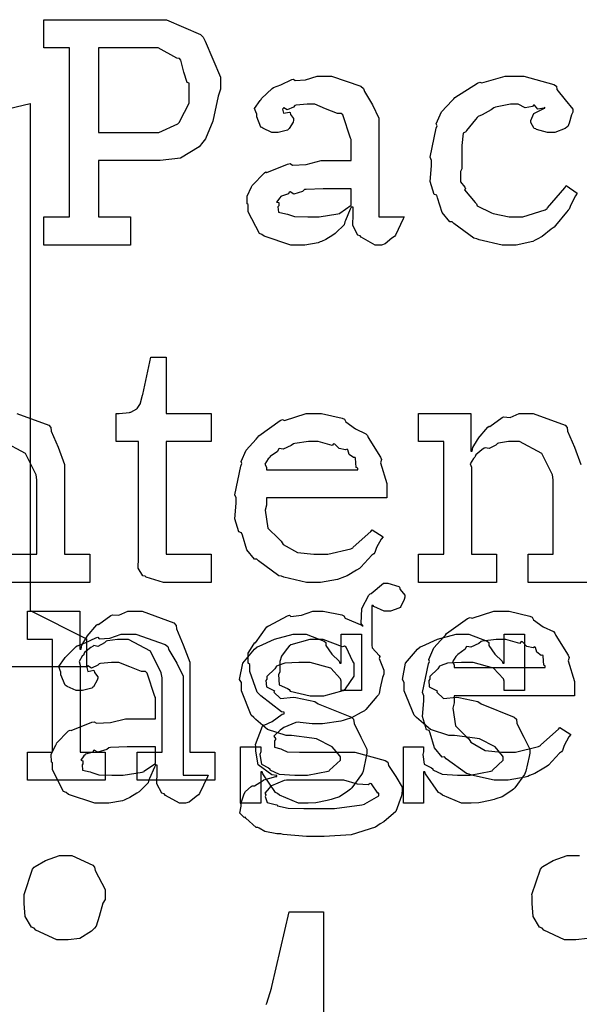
# Model space of a CAD drawing. Extents: x 0 to 8.5, y 0 to 11.
# Tile 363 of 379: x 6.46 to 6.736, y 7.2 to 7.686. Entities that reach past the tile are written whole.
import ezdxf

# ---------------------------------------------------------------- set-up
doc = ezdxf.new("R2010")
doc.units = 0
doc.layers.get('0').update_dxf_attribs({"linetype": 'CONTINUOUS'})

msp = doc.modelspace()

# ---------------------------------------------------------------- linework, layer by layer
at = {"color": 0}
for points in [[(6.47163, 7.58876), (6.48421, 7.58876), (6.48421, 7.6721), (6.47163, 7.6721), (6.47163, 7.68599), (6.5261, 7.68599), (6.53212, 7.68599), (6.54878, 7.67876), (6.55018, 7.67731), (6.55122, 7.67546), (6.55865, 7.65767), (6.55865, 7.65169), (6.55757, 7.64833), (6.55485, 7.6359), (6.55138, 7.62722), (6.54997, 7.62565), (6.54818, 7.62337), (6.53901, 7.61768), (6.52897, 7.61654), (6.52567, 7.61654), (6.49854, 7.61654), (6.49854, 7.58876), (6.51438, 7.58876), (6.51438, 7.57487), (6.47163, 7.57487), (6.47163, 7.58876)], [(6.49854, 7.63043), (6.52479, 7.63043), (6.52821, 7.63043), (6.53771, 7.6346), (6.53847, 7.63542), (6.53868, 7.6359), (6.54324, 7.64486), (6.54324, 7.64779), (6.54324, 7.65474), (6.54226, 7.65506), (6.54058, 7.66004), (6.53922, 7.66607), (6.53847, 7.66689), (6.53717, 7.66704), (6.52789, 7.6721), (6.52479, 7.6721), (6.49854, 7.6721), (6.49854, 7.63043)], [(6.59804, 7.57487), (6.59332, 7.57487), (6.58029, 7.57921), (6.57915, 7.58008), (6.5779, 7.58057), (6.57243, 7.59131), (6.57243, 7.59483), (6.57189, 7.59511), (6.57183, 7.59901), (6.57406, 7.60351), (6.57438, 7.60417), (6.57428, 7.60428), (6.58035, 7.61046), (6.58111, 7.61089), (6.5816, 7.61068), (6.59179, 7.61481), (6.59304, 7.61501), (6.59418, 7.61426), (6.60101, 7.61464), (6.60835, 7.61654), (6.61083, 7.61654), (6.62321, 7.61654), (6.62321, 7.62696), (6.62289, 7.6275), (6.61903, 7.63906), (6.61822, 7.63976), (6.61638, 7.63976), (6.61057, 7.64204), (6.60519, 7.64432), (6.60346, 7.64432), (6.60146, 7.64432), (6.59603, 7.64378), (6.59543, 7.64367), (6.59478, 7.6429), (6.59164, 7.6415), (6.5899, 7.64253), (6.58957, 7.64236), (6.58957, 7.64214), (6.58931, 7.64182), (6.58985, 7.63986), (6.59272, 7.6404), (6.59304, 7.64019), (6.59321, 7.63926), (6.59478, 7.63721), (6.59478, 7.6365), (6.59451, 7.63553), (6.59261, 7.63226), (6.59218, 7.63194), (6.59174, 7.63157), (6.58718, 7.63043), (6.58567, 7.63043), (6.58404, 7.63043), (6.57958, 7.63243), (6.57915, 7.63282), (6.57861, 7.63303), (6.57656, 7.63807), (6.57656, 7.63976), (6.57639, 7.63976), (6.57553, 7.64219), (6.57835, 7.64615), (6.57872, 7.64671), (6.579, 7.64708), (6.58415, 7.65213), (6.58479, 7.65256), (6.58479, 7.6525), (6.58849, 7.65386), (6.59381, 7.65647), (6.59478, 7.65668), (6.59549, 7.65593), (6.60069, 7.65631), (6.60633, 7.65821), (6.60824, 7.65821), (6.6135, 7.65821), (6.62799, 7.65315), (6.62929, 7.65213), (6.62972, 7.6505), (6.63374, 7.64399), (6.63688, 7.63743), (6.63688, 7.63519), (6.63688, 7.58876), (6.64925, 7.58876), (6.64882, 7.58783), (6.64497, 7.57969), (6.64447, 7.579), (6.64328, 7.57818), (6.63986, 7.57542), (6.63807, 7.57487), (6.63753, 7.57487), (6.63504, 7.57487), (6.6281, 7.57867), (6.62756, 7.57943), (6.62636, 7.57981), (6.62392, 7.58442), (6.62408, 7.59011), (6.62408, 7.59201), (6.62408, 7.59353), (6.62321, 7.59353), (6.62267, 7.59256), (6.62028, 7.58697), (6.61996, 7.58637), (6.61963, 7.5849), (6.61567, 7.58094), (6.61518, 7.58051), (6.61404, 7.57981), (6.61062, 7.57758), (6.60851, 7.57667), (6.60781, 7.57639), (6.60693, 7.57601), (6.60026, 7.57487), (6.59804, 7.57487)], [(6.70182, 7.57487), (6.69764, 7.57487), (6.68631, 7.57742), (6.68511, 7.5779), (6.68371, 7.57818), (6.67378, 7.5855), (6.67296, 7.58637), (6.67176, 7.58632), (6.66803, 7.59093), (6.66581, 7.59814), (6.66536, 7.59939), (6.66411, 7.59978), (6.66211, 7.60628), (6.66276, 7.61399), (6.66276, 7.61654), (6.66211, 7.61817), (6.6651, 7.63243), (6.66558, 7.63368), (6.66515, 7.63471), (6.66769, 7.64051), (6.6729, 7.64606), (6.67383, 7.64692), (6.67432, 7.64763), (6.68539, 7.65474), (6.68664, 7.65517), (6.68756, 7.65479), (6.69906, 7.65821), (6.7029, 7.65821), (6.70828, 7.65821), (6.7231, 7.65408), (6.72439, 7.65321), (6.72456, 7.65164), (6.72868, 7.64643), (6.73242, 7.64193), (6.73242, 7.6404), (6.73188, 7.63911), (6.73068, 7.63493), (6.72999, 7.6334), (6.7296, 7.63303), (6.72868, 7.63238), (6.72364, 7.63043), (6.722, 7.63043), (6.72006, 7.63043), (6.71463, 7.63189), (6.71419, 7.63217), (6.71349, 7.63232), (6.71181, 7.63531), (6.71181, 7.63629), (6.71181, 7.63629), (6.71322, 7.63976), (6.71354, 7.63997), (6.71354, 7.63997), (6.71821, 7.64225), (6.71875, 7.64236), (6.71875, 7.64279), (6.71815, 7.64231), (6.71522, 7.64188), (6.71365, 7.64382), (6.71311, 7.64388), (6.71257, 7.64318), (6.70899, 7.64253), (6.70557, 7.64432), (6.70443, 7.64432), (6.70171, 7.64432), (6.69439, 7.6429), (6.69358, 7.64258), (6.69222, 7.64154), (6.68778, 7.639), (6.68582, 7.63824), (6.68533, 7.63781), (6.68451, 7.63672), (6.68001, 7.63135), (6.67969, 7.63064), (6.67844, 7.62999), (6.67774, 7.62397), (6.67774, 7.62196), (6.67774, 7.61242), (6.67714, 7.61106), (6.67703, 7.60607), (6.67914, 7.6034), (6.67947, 7.60265), (6.67904, 7.60215), (6.68431, 7.59581), (6.6849, 7.59526), (6.68528, 7.59424), (6.69233, 7.59082), (6.69314, 7.5905), (6.69314, 7.59044), (6.70111, 7.58876), (6.70378, 7.58876), (6.70779, 7.58876), (6.71886, 7.59224), (6.71983, 7.59289), (6.72006, 7.59326), (6.72857, 7.60303), (6.72917, 7.60417), (6.7346, 7.60047), (6.73372, 7.59913), (6.73144, 7.59472), (6.73063, 7.59261), (6.73025, 7.59201), (6.72928, 7.5911), (6.72396, 7.58447), (6.72331, 7.58376), (6.72185, 7.58262), (6.71739, 7.5791), (6.71485, 7.57769), (6.71397, 7.57726), (6.71278, 7.57667), (6.70454, 7.57487), (6.70182, 7.57487)], [(6.60389, 7.58876), (6.60732, 7.58876), (6.6166, 7.59022), (6.61757, 7.5905), (6.61751, 7.59065), (6.62321, 7.59446), (6.62321, 7.59571), (6.62321, 7.60265), (6.61236, 7.60265), (6.60932, 7.60265), (6.60101, 7.60232), (6.60021, 7.60221), (6.59912, 7.60135), (6.59483, 7.59999), (6.59304, 7.60107), (6.59261, 7.60092), (6.59224, 7.6001), (6.58871, 7.59896), (6.58849, 7.59874), (6.58789, 7.59814), (6.58632, 7.59608), (6.5874, 7.59581), (6.5874, 7.59571), (6.5874, 7.59418), (6.58703, 7.59375), (6.58729, 7.59115), (6.59099, 7.59033), (6.59174, 7.59006), (6.59174, 7.59006), (6.59521, 7.58892), (6.60172, 7.58876), (6.60389, 7.58876)], [(6.53364, 7.40847), (6.5306, 7.40847), (6.52203, 7.41103), (6.52149, 7.41151), (6.52046, 7.41178), (6.51807, 7.41547), (6.51824, 7.42068), (6.51824, 7.42236), (6.51824, 7.47792), (6.50717, 7.47792), (6.50717, 7.49181), (6.50868, 7.49181), (6.50868, 7.49181), (6.51378, 7.49235), (6.51411, 7.49246), (6.51443, 7.49251), (6.51736, 7.49403), (6.51758, 7.49419), (6.51758, 7.49419), (6.51921, 7.49675), (6.51932, 7.49701), (6.51932, 7.49701), (6.52029, 7.50076), (6.5204, 7.50114), (6.52431, 7.51958), (6.5319, 7.51958), (6.5319, 7.49181), (6.55404, 7.49181), (6.55404, 7.47792), (6.5319, 7.47792), (6.5319, 7.42236), (6.55404, 7.42236), (6.55404, 7.40847), (6.55306, 7.40847), (6.55083, 7.40847), (6.55013, 7.40847), (6.54889, 7.40847), (6.54606, 7.40847), (6.54514, 7.40847), (6.54372, 7.40847), (6.54053, 7.40847), (6.5395, 7.40847), (6.53803, 7.40847), (6.53472, 7.40847), (6.53364, 7.40847)], [(6.60531, 7.40847), (6.60118, 7.40847), (6.59, 7.41103), (6.58882, 7.41151), (6.5874, 7.41178), (6.57747, 7.41911), (6.57667, 7.41997), (6.57547, 7.41992), (6.57172, 7.42453), (6.5695, 7.43175), (6.56907, 7.433), (6.56782, 7.43338), (6.56581, 7.43989), (6.56646, 7.4476), (6.56646, 7.45014), (6.56581, 7.45171), (6.56879, 7.46582), (6.56928, 7.46707), (6.56885, 7.4681), (6.57129, 7.47374), (6.57622, 7.47922), (6.5771, 7.48008), (6.57758, 7.48085), (6.58806, 7.48828), (6.58925, 7.48876), (6.59022, 7.48839), (6.60101, 7.49181), (6.60465, 7.49181), (6.60846, 7.49181), (6.61871, 7.48947), (6.61985, 7.48899), (6.6205, 7.48763), (6.62532, 7.48421), (6.63037, 7.48182), (6.63113, 7.48096), (6.63162, 7.47988), (6.63764, 7.47021), (6.63807, 7.46903), (6.63769, 7.46744), (6.64068, 7.45725), (6.64068, 7.45383), (6.64068, 7.45014), (6.58143, 7.45014), (6.58143, 7.44667), (6.58074, 7.44407), (6.58208, 7.43528), (6.5874, 7.42996), (6.5886, 7.42888), (6.58963, 7.42725), (6.59663, 7.42318), (6.60476, 7.42236), (6.60747, 7.42236), (6.6116, 7.42236), (6.62294, 7.42507), (6.62397, 7.42563), (6.62418, 7.42594), (6.63292, 7.43365), (6.63351, 7.43451), (6.63894, 7.43104), (6.63797, 7.42985), (6.63569, 7.42567), (6.63482, 7.42324), (6.63439, 7.42258), (6.6334, 7.42188), (6.62793, 7.41596), (6.62722, 7.41542), (6.62571, 7.4145), (6.62115, 7.41178), (6.61854, 7.41075), (6.61768, 7.41043), (6.61649, 7.40994), (6.60807, 7.40847), (6.60531, 7.40847)], [(6.58143, 7.46403), (6.62636, 7.46403), (6.62636, 7.4649), (6.6256, 7.46517), (6.62528, 7.46972), (6.62506, 7.47011), (6.62435, 7.47006), (6.62218, 7.47157), (6.62158, 7.47396), (6.62115, 7.47424), (6.62044, 7.47385), (6.61729, 7.4745), (6.61507, 7.47672), (6.61442, 7.47683), (6.61372, 7.47597), (6.60688, 7.47792), (6.60465, 7.47792), (6.60215, 7.47792), (6.59538, 7.47706), (6.59467, 7.47683), (6.59358, 7.47597), (6.58963, 7.47418), (6.58772, 7.4745), (6.58729, 7.47424), (6.58675, 7.4731), (6.58317, 7.47054), (6.58296, 7.47011), (6.58219, 7.46951), (6.58051, 7.46685), (6.58143, 7.46539), (6.58143, 7.4649), (6.58143, 7.46403)], [(6.60536, 7.28315), (6.60113, 7.28315), (6.58957, 7.28424), (6.58843, 7.28444), (6.58643, 7.28456), (6.58051, 7.28569), (6.57785, 7.28737), (6.57715, 7.28771), (6.57628, 7.28765), (6.57118, 7.29221), (6.57086, 7.29269), (6.57036, 7.29258), (6.56825, 7.29471), (6.5689, 7.29813), (6.5689, 7.29921), (6.56874, 7.29926), (6.57015, 7.30382), (6.57042, 7.30419), (6.57042, 7.30419), (6.57101, 7.30539), (6.57389, 7.30783), (6.57433, 7.30811), (6.57433, 7.30811), (6.57542, 7.30821), (6.57943, 7.31071), (6.57997, 7.31093), (6.58014, 7.31114), (6.58594, 7.31278), (6.58649, 7.31287), (6.58649, 7.31332), (6.58404, 7.31369), (6.57726, 7.31847), (6.57607, 7.32536), (6.57607, 7.32764), (6.57601, 7.32856), (6.57949, 7.33763), (6.58018, 7.33826), (6.58029, 7.33811), (6.58425, 7.3399), (6.58919, 7.34347), (6.59017, 7.34369), (6.59017, 7.34457), (6.58882, 7.34462), (6.57856, 7.35249), (6.57781, 7.35346), (6.57682, 7.35444), (6.57324, 7.36464), (6.57324, 7.368), (6.57243, 7.36876), (6.57238, 7.37358), (6.57519, 7.3781), (6.57563, 7.37885), (6.57601, 7.37869), (6.5816, 7.38656), (6.58236, 7.3871), (6.58251, 7.38715), (6.59179, 7.39204), (6.59278, 7.39231), (6.59347, 7.39165), (6.59868, 7.39231), (6.60417, 7.39426), (6.60601, 7.39426), (6.60938, 7.39426), (6.61849, 7.39247), (6.61947, 7.39208), (6.62022, 7.39079), (6.62836, 7.38743), (6.62901, 7.38687), (6.62804, 7.38818), (6.62836, 7.39561), (6.63189, 7.40213), (6.63249, 7.40294), (6.63297, 7.4031), (6.63911, 7.40815), (6.64117, 7.40815), (6.64117, 7.40815), (6.6466, 7.40653), (6.64703, 7.40619), (6.64729, 7.40494), (6.64963, 7.40218), (6.64963, 7.40121), (6.64925, 7.40013), (6.64763, 7.39654), (6.64725, 7.39621), (6.64671, 7.39572), (6.64253, 7.39426), (6.64117, 7.39426), (6.63938, 7.39426), (6.63439, 7.39665), (6.634, 7.39708), (6.63336, 7.39708), (6.63336, 7.37756), (6.63346, 7.37631), (6.63693, 7.3725), (6.63726, 7.3719), (6.63704, 7.37093), (6.63921, 7.36518), (6.63921, 7.36322), (6.63861, 7.36165), (6.63753, 7.35656), (6.63704, 7.35379), (6.63661, 7.35303), (6.63574, 7.35226), (6.63043, 7.34576), (6.62967, 7.34521), (6.6281, 7.34429), (6.62332, 7.34169), (6.62022, 7.34076), (6.61925, 7.34044), (6.61806, 7.34), (6.609, 7.33871), (6.60601, 7.33871), (6.60385, 7.33871), (6.59799, 7.33946), (6.59733, 7.33957), (6.59592, 7.33936), (6.5899, 7.33692), (6.58931, 7.33653), (6.58817, 7.33567), (6.58496, 7.33262), (6.58583, 7.33149), (6.58583, 7.33111), (6.58529, 7.33046), (6.58535, 7.32731), (6.58854, 7.32639), (6.58908, 7.32611), (6.58908, 7.32611), (6.59164, 7.32497), (6.59765, 7.32482), (6.59972, 7.32482), (6.61947, 7.32482), (6.62489, 7.32482), (6.63997, 7.32069), (6.64117, 7.31982), (6.6415, 7.31825), (6.64524, 7.31272), (6.64833, 7.30751), (6.64833, 7.30572), (6.64806, 7.30333), (6.64518, 7.29551), (6.63926, 7.29047), (6.63747, 7.28944), (6.63514, 7.28787), (6.62321, 7.28396), (6.60981, 7.28315), (6.60536, 7.28315)], [(6.46349, 7.32482), (6.47586, 7.32482), (6.47586, 7.38038), (6.46349, 7.38038), (6.46349, 7.39426), (6.48931, 7.39426), (6.48931, 7.3756), (6.48996, 7.3756), (6.48996, 7.3756), (6.49024, 7.37756), (6.49262, 7.38135), (6.493, 7.38189), (6.49289, 7.38194), (6.49767, 7.38753), (6.49821, 7.38797), (6.49858, 7.38781), (6.50467, 7.39225), (6.50537, 7.39253), (6.50537, 7.39253), (6.50863, 7.39231), (6.51303, 7.39426), (6.51449, 7.39426), (6.52007, 7.39426), (6.53569, 7.38851), (6.53683, 7.38732), (6.53694, 7.38558), (6.54036, 7.37771), (6.54357, 7.36914), (6.54357, 7.36626), (6.54357, 7.32482), (6.55593, 7.32482), (6.55593, 7.31093), (6.51753, 7.31093), (6.51753, 7.32482), (6.52989, 7.32482), (6.52989, 7.36149), (6.52946, 7.36393), (6.52419, 7.37457), (6.51329, 7.38038), (6.50971, 7.38038), (6.50786, 7.38038), (6.50293, 7.37967), (6.50233, 7.3795), (6.50157, 7.37864), (6.49826, 7.37696), (6.49625, 7.37739), (6.49582, 7.37711), (6.49474, 7.37636), (6.49164, 7.37386), (6.49138, 7.37304), (6.49126, 7.37278), (6.4905, 7.37213), (6.48893, 7.36942), (6.48953, 7.36774), (6.48953, 7.36714), (6.48953, 7.32482), (6.5019, 7.32482), (6.5019, 7.31093), (6.46349, 7.31093), (6.46349, 7.32482)], [(6.69786, 7.31093), (6.69374, 7.31093), (6.68257, 7.31347), (6.68137, 7.31396), (6.67996, 7.31424), (6.67003, 7.32156), (6.66922, 7.32243), (6.66803, 7.32238), (6.66428, 7.32699), (6.66206, 7.33421), (6.66162, 7.33544), (6.66038, 7.33583), (6.65836, 7.34233), (6.65901, 7.35004), (6.65901, 7.3526), (6.65836, 7.35417), (6.66135, 7.36828), (6.66183, 7.36951), (6.6614, 7.37056), (6.66385, 7.37619), (6.66878, 7.38167), (6.66965, 7.38254), (6.67014, 7.38331), (6.68061, 7.39074), (6.68181, 7.39122), (6.68278, 7.39085), (6.69358, 7.39426), (6.69721, 7.39426), (6.70101, 7.39426), (6.71126, 7.39193), (6.7124, 7.39144), (6.71306, 7.39008), (6.71789, 7.38667), (6.72293, 7.38428), (6.72368, 7.3834), (6.72418, 7.38232), (6.73019, 7.37267), (6.73063, 7.37147), (6.73025, 7.3699), (6.73324, 7.35969), (6.73324, 7.35628), (6.73324, 7.3526), (6.67399, 7.3526), (6.67399, 7.34913), (6.67329, 7.34651), (6.67464, 7.33772), (6.67996, 7.33242), (6.68115, 7.33132), (6.68218, 7.32969), (6.68918, 7.32563), (6.69732, 7.32482), (6.70003, 7.32482), (6.70415, 7.32482), (6.7155, 7.32753), (6.71653, 7.32807), (6.71674, 7.3284), (6.72547, 7.3361), (6.72607, 7.33697), (6.7315, 7.3335), (6.73053, 7.33231), (6.72825, 7.32813), (6.72738, 7.32568), (6.72694, 7.32503), (6.72597, 7.32433), (6.72049, 7.31842), (6.71978, 7.31788), (6.71826, 7.31694), (6.71371, 7.31424), (6.7111, 7.31321), (6.71024, 7.31287), (6.70904, 7.31239), (6.70063, 7.31093), (6.69786, 7.31093)], [(6.50146, 7.29964), (6.49675, 7.29964), (6.48372, 7.30399), (6.48258, 7.30485), (6.48133, 7.30533), (6.47586, 7.31608), (6.47586, 7.31961), (6.47532, 7.31988), (6.47526, 7.32379), (6.47749, 7.32829), (6.47781, 7.32894), (6.47771, 7.32904), (6.48378, 7.33524), (6.48454, 7.33567), (6.48503, 7.33544), (6.49522, 7.33957), (6.49647, 7.33979), (6.49761, 7.33903), (6.50444, 7.33942), (6.51178, 7.34131), (6.51426, 7.34131), (6.52664, 7.34131), (6.52664, 7.35172), (6.52632, 7.35226), (6.52246, 7.36382), (6.52165, 7.36453), (6.51981, 7.36453), (6.514, 7.36681), (6.50863, 7.36908), (6.50689, 7.36908), (6.50489, 7.36908), (6.49946, 7.36854), (6.49886, 7.36843), (6.49821, 7.36768), (6.49507, 7.36626), (6.49333, 7.36729), (6.493, 7.36714), (6.493, 7.36692), (6.49274, 7.3666), (6.49328, 7.36464), (6.49615, 7.36518), (6.49647, 7.36496), (6.49664, 7.36404), (6.49821, 7.36199), (6.49821, 7.36128), (6.49794, 7.36029), (6.49604, 7.35704), (6.49561, 7.35672), (6.49517, 7.35633), (6.49061, 7.35519), (6.4891, 7.35519), (6.48747, 7.35519), (6.48301, 7.35721), (6.48258, 7.35758), (6.48204, 7.35781), (6.47999, 7.36285), (6.47999, 7.36453), (6.47982, 7.36453), (6.47894, 7.36697), (6.48178, 7.37093), (6.48215, 7.37147), (6.48242, 7.37185), (6.48757, 7.3769), (6.48822, 7.37733), (6.48822, 7.37728), (6.49192, 7.37864), (6.49724, 7.38124), (6.49821, 7.38146), (6.49892, 7.38069), (6.50413, 7.38108), (6.50976, 7.38297), (6.51167, 7.38297), (6.51693, 7.38297), (6.53142, 7.37793), (6.53271, 7.3769), (6.53315, 7.37528), (6.53717, 7.36876), (6.54031, 7.36219), (6.54031, 7.35997), (6.54031, 7.31353), (6.55268, 7.31353), (6.55225, 7.31261), (6.54839, 7.30447), (6.5479, 7.30376), (6.54671, 7.30296), (6.54329, 7.30018), (6.5415, 7.29964), (6.54096, 7.29964), (6.53847, 7.29964), (6.53153, 7.30344), (6.53097, 7.30419), (6.52979, 7.30458), (6.52735, 7.30919), (6.5275, 7.31489), (6.5275, 7.31679), (6.5275, 7.31831), (6.52664, 7.31831), (6.5261, 7.31733), (6.52371, 7.31174), (6.52339, 7.31114), (6.52306, 7.30968), (6.5191, 7.30572), (6.51861, 7.30528), (6.51747, 7.30458), (6.51406, 7.30236), (6.51193, 7.30143), (6.51124, 7.30117), (6.51036, 7.30078), (6.50369, 7.29964), (6.50146, 7.29964)], [(6.60069, 7.29964), (6.59722, 7.29964), (6.58778, 7.30365), (6.58681, 7.30442), (6.58583, 7.30485), (6.57954, 7.31407), (6.57921, 7.31506), (6.57856, 7.31506), (6.57856, 7.29964), (6.56858, 7.29964), (6.56858, 7.32742), (6.57856, 7.32742), (6.57856, 7.32503), (6.57813, 7.32368), (6.57889, 7.3189), (6.58236, 7.31711), (6.58311, 7.31657), (6.58301, 7.31614), (6.58772, 7.31392), (6.59532, 7.31353), (6.59788, 7.31353), (6.60157, 7.31353), (6.61176, 7.31537), (6.61263, 7.31569), (6.61247, 7.31592), (6.61783, 7.32081), (6.61783, 7.32243), (6.61751, 7.32292), (6.61382, 7.32736), (6.60607, 7.33143), (6.60374, 7.33176), (6.59375, 7.33306), (6.59104, 7.33306), (6.58192, 7.33589), (6.57611, 7.34093), (6.57508, 7.34196), (6.57383, 7.34299), (6.56901, 7.35508), (6.56901, 7.3591), (6.56814, 7.36068), (6.56967, 7.36865), (6.57553, 7.37565), (6.57682, 7.37668), (6.57775, 7.37711), (6.58535, 7.38049), (6.59457, 7.38297), (6.59765, 7.38297), (6.60092, 7.38297), (6.60981, 7.37956), (6.61068, 7.37885), (6.61068, 7.37744), (6.61367, 7.37315), (6.61729, 7.36974), (6.61762, 7.36865), (6.61828, 7.36865), (6.61828, 7.38297), (6.62825, 7.38297), (6.62825, 7.35519), (6.61828, 7.35519), (6.61828, 7.35975), (6.61789, 7.36094), (6.61307, 7.36621), (6.60297, 7.36908), (6.59961, 7.36908), (6.59728, 7.36908), (6.59039, 7.3686), (6.58713, 7.36746), (6.58637, 7.36714), (6.58556, 7.36583), (6.5816, 7.36208), (6.5816, 7.36083), (6.58111, 7.36019), (6.58132, 7.35693), (6.58464, 7.35542), (6.58529, 7.35499), (6.58507, 7.35433), (6.58826, 7.35124), (6.59478, 7.35189), (6.59592, 7.35172), (6.60525, 7.34978), (6.60693, 7.34864), (6.62326, 7.34212), (6.62435, 7.3411), (6.62457, 7.33897), (6.62793, 7.33219), (6.63086, 7.32633), (6.63086, 7.32437), (6.63058, 7.32264), (6.62901, 7.31537), (6.62869, 7.31461), (6.62831, 7.31381), (6.62349, 7.30718), (6.62283, 7.30658), (6.62153, 7.30556), (6.61735, 7.30279), (6.61421, 7.30171), (6.61328, 7.30137), (6.61139, 7.301), (6.60574, 7.29986), (6.60194, 7.29964), (6.60069, 7.29964)], [(6.60622, 7.3526), (6.60965, 7.3526), (6.61914, 7.35514), (6.6199, 7.35562), (6.62044, 7.35596), (6.62468, 7.36225), (6.62468, 7.36431), (6.62468, 7.36865), (6.62403, 7.36942), (6.62067, 7.37663), (6.6199, 7.37711), (6.61893, 7.37679), (6.60938, 7.38038), (6.60622, 7.38038), (6.60281, 7.38038), (6.59332, 7.37765), (6.59256, 7.37711), (6.59164, 7.37587), (6.58871, 7.37218), (6.588, 7.36957), (6.588, 7.36865), (6.588, 7.36431), (6.58729, 7.36307), (6.58757, 7.35796), (6.59179, 7.35618), (6.59256, 7.35562), (6.59304, 7.35488), (6.60292, 7.3526), (6.60622, 7.3526)], [(6.68104, 7.29964), (6.67757, 7.29964), (6.66813, 7.30365), (6.66715, 7.30442), (6.66618, 7.30485), (6.65989, 7.31407), (6.65956, 7.31506), (6.6589, 7.31506), (6.6589, 7.29964), (6.64893, 7.29964), (6.64893, 7.32742), (6.6589, 7.32742), (6.6589, 7.32503), (6.65847, 7.32368), (6.65924, 7.3189), (6.66271, 7.31711), (6.66347, 7.31657), (6.66336, 7.31614), (6.66808, 7.31392), (6.67567, 7.31353), (6.67822, 7.31353), (6.68192, 7.31353), (6.69211, 7.31537), (6.69299, 7.31569), (6.69282, 7.31592), (6.69819, 7.32081), (6.69819, 7.32243), (6.69786, 7.32292), (6.69417, 7.32736), (6.68642, 7.33143), (6.68408, 7.33176), (6.6741, 7.33306), (6.67139, 7.33306), (6.66228, 7.33589), (6.65647, 7.34093), (6.65543, 7.34196), (6.65419, 7.34299), (6.64936, 7.35508), (6.64936, 7.3591), (6.64849, 7.36068), (6.65001, 7.36865), (6.65587, 7.37565), (6.65717, 7.37668), (6.6581, 7.37711), (6.66569, 7.38049), (6.67492, 7.38297), (6.678, 7.38297), (6.68126, 7.38297), (6.69015, 7.37956), (6.69103, 7.37885), (6.69103, 7.37744), (6.69401, 7.37315), (6.69764, 7.36974), (6.69797, 7.36865), (6.69862, 7.36865), (6.69862, 7.38297), (6.70861, 7.38297), (6.70861, 7.35519), (6.69862, 7.35519), (6.69862, 7.35975), (6.69824, 7.36094), (6.69342, 7.36621), (6.68332, 7.36908), (6.67996, 7.36908), (6.67763, 7.36908), (6.67074, 7.3686), (6.66749, 7.36746), (6.66672, 7.36714), (6.6659, 7.36583), (6.66194, 7.36208), (6.66194, 7.36083), (6.66146, 7.36019), (6.66168, 7.35693), (6.66499, 7.35542), (6.66564, 7.35499), (6.66542, 7.35433), (6.66862, 7.35124), (6.67513, 7.35189), (6.67626, 7.35172), (6.6856, 7.34978), (6.68728, 7.34864), (6.70361, 7.34212), (6.70469, 7.3411), (6.70492, 7.33897), (6.70828, 7.33219), (6.71121, 7.32633), (6.71121, 7.32437), (6.71094, 7.32264), (6.70936, 7.31537), (6.70904, 7.31461), (6.70865, 7.31381), (6.70383, 7.30718), (6.70318, 7.30658), (6.70188, 7.30556), (6.69769, 7.30279), (6.69456, 7.30171), (6.69363, 7.30137), (6.69174, 7.301), (6.68608, 7.29986), (6.68229, 7.29964), (6.68104, 7.29964)], [(6.67399, 7.36649), (6.71892, 7.36649), (6.71892, 7.36735), (6.71815, 7.36762), (6.71783, 7.37218), (6.71761, 7.37256), (6.7169, 7.3725), (6.71474, 7.37403), (6.71414, 7.37642), (6.71371, 7.37668), (6.713, 7.37631), (6.70985, 7.37696), (6.70763, 7.37918), (6.70697, 7.37929), (6.70628, 7.37842), (6.69943, 7.38038), (6.69721, 7.38038), (6.69472, 7.38038), (6.68793, 7.3795), (6.68722, 7.37929), (6.68614, 7.37842), (6.68218, 7.37663), (6.68028, 7.37696), (6.67985, 7.37668), (6.67931, 7.37554), (6.67572, 7.37299), (6.67551, 7.37256), (6.67475, 7.37196), (6.67307, 7.36931), (6.67399, 7.36783), (6.67399, 7.36735), (6.67399, 7.36649)], [(6.50732, 7.31353), (6.51074, 7.31353), (6.52001, 7.315), (6.521, 7.31526), (6.52094, 7.31543), (6.52664, 7.31922), (6.52664, 7.32047), (6.52664, 7.32742), (6.51579, 7.32742), (6.51275, 7.32742), (6.50444, 7.3271), (6.50364, 7.32699), (6.50256, 7.32611), (6.49826, 7.32476), (6.49647, 7.32585), (6.49604, 7.32568), (6.49567, 7.32487), (6.49214, 7.32374), (6.49192, 7.32351), (6.49132, 7.32292), (6.48975, 7.32086), (6.49083, 7.32058), (6.49083, 7.32047), (6.49083, 7.31896), (6.49046, 7.31853), (6.49072, 7.31592), (6.49442, 7.31511), (6.49517, 7.31483), (6.49517, 7.31483), (6.49864, 7.31369), (6.50515, 7.31353), (6.50732, 7.31353)], [(6.58106, 7.30354), (6.58074, 7.3029), (6.58176, 7.29997), (6.58572, 7.29904), (6.58669, 7.29878), (6.58675, 7.29833), (6.59212, 7.29725), (6.59978, 7.29704), (6.60232, 7.29704), (6.61014, 7.29704), (6.61501, 7.29704), (6.62847, 7.29889), (6.62967, 7.29921), (6.62983, 7.29937), (6.63683, 7.30333), (6.63683, 7.30464), (6.63633, 7.30453), (6.63319, 7.30914), (6.63249, 7.3094), (6.63162, 7.30865), (6.62631, 7.30903), (6.61951, 7.31093), (6.61729, 7.31093), (6.59125, 7.31093), (6.59017, 7.31076), (6.58382, 7.30821), (6.58344, 7.30789), (6.58274, 7.30707), (6.58062, 7.30453), (6.58106, 7.30382), (6.58106, 7.30354)], [(6.48161, 7.23221), (6.47792, 7.23221), (6.46767, 7.23708), (6.46685, 7.23807), (6.46556, 7.23856), (6.4624, 7.24382), (6.46186, 7.25011), (6.46186, 7.25217), (6.46186, 7.2539), (6.46181, 7.25467), (6.46599, 7.26704), (6.46685, 7.26801), (6.46724, 7.26833), (6.47233, 7.27143), (6.47928, 7.27387), (6.48161, 7.27387), (6.48535, 7.27387), (6.49571, 7.26899), (6.49658, 7.26801), (6.49681, 7.26639), (6.50179, 7.25706), (6.50179, 7.2539), (6.50179, 7.25217), (6.50071, 7.25032), (6.49886, 7.24376), (6.49744, 7.23904), (6.49658, 7.23807), (6.49507, 7.2366), (6.48926, 7.23296), (6.48351, 7.23221), (6.48161, 7.23221)]]:
    msp.add_lwpolyline(points, close=True, dxfattribs=at)
for points in [[(6.40608, 7.63075), (6.4649, 7.64464), (6.4649, 7.39464), (6.49268, 7.38075), (6.49268, 7.36686), (6.43431, 7.36686)], [(6.45833, 7.49181), (6.47396, 7.48606), (6.4751, 7.48486), (6.47521, 7.48312), (6.47863, 7.47526), (6.48182, 7.46669), (6.48182, 7.46382), (6.48182, 7.42236), (6.49419, 7.42236), (6.49419, 7.40847), (6.45578, 7.40847)], [(6.74886, 7.40847), (6.71044, 7.40847), (6.71044, 7.42236), (6.72282, 7.42236), (6.72282, 7.45904), (6.72239, 7.46149), (6.71712, 7.47211), (6.70622, 7.47792), (6.70264, 7.47792), (6.70079, 7.47792), (6.69586, 7.47721), (6.69526, 7.47706), (6.6945, 7.47618), (6.69119, 7.4745), (6.68918, 7.47493), (6.68875, 7.47467), (6.68767, 7.4739), (6.68457, 7.4714), (6.68431, 7.4706), (6.68419, 7.47032), (6.68343, 7.46967), (6.68186, 7.46696), (6.68246, 7.46528), (6.68246, 7.46468), (6.68246, 7.42236), (6.69482, 7.42236), (6.69482, 7.40847), (6.65642, 7.40847), (6.65642, 7.42236), (6.65642, 7.42236), (6.66878, 7.42236), (6.66878, 7.47792), (6.65642, 7.47792), (6.65642, 7.49181), (6.68224, 7.49181), (6.68224, 7.47314), (6.68289, 7.47314), (6.68289, 7.47314), (6.68317, 7.4751), (6.68554, 7.47889), (6.68593, 7.47944), (6.68582, 7.47949), (6.6906, 7.48508), (6.69114, 7.48551), (6.69151, 7.48535), (6.6976, 7.48981), (6.69829, 7.49007), (6.69829, 7.49007), (6.70156, 7.48986), (6.70594, 7.49181), (6.70742, 7.49181), (6.713, 7.49181), (6.72863, 7.48606), (6.72976, 7.48486), (6.72987, 7.48312), (6.73329, 7.47526), (6.73649, 7.46669)], [(6.45578, 7.42236), (6.46815, 7.42236), (6.46815, 7.45904), (6.46772, 7.46149), (6.46246, 7.47211), (6.45156, 7.47792)], [(6.73975, 7.23296), (6.734, 7.23221), (6.7321, 7.23221), (6.7321, 7.23221), (6.7284, 7.23221), (6.71815, 7.23708), (6.71733, 7.23807), (6.71604, 7.23856), (6.71289, 7.24382), (6.71235, 7.25011), (6.71235, 7.25217), (6.71235, 7.2539), (6.71229, 7.25467), (6.71647, 7.26704), (6.71733, 7.26801), (6.71772, 7.26833), (6.72282, 7.27143), (6.72976, 7.27387), (6.7321, 7.27387), (6.73583, 7.27387)], [(6.58128, 7.20042), (6.58149, 7.20096), (6.58149, 7.20096), (6.58388, 7.20844), (6.5841, 7.20921), (6.59256, 7.2461), (6.60949, 7.2461), (6.60949, 7.19054)]]:
    msp.add_lwpolyline(points, dxfattribs=at)

doc.saveas('drawing.dxf')
